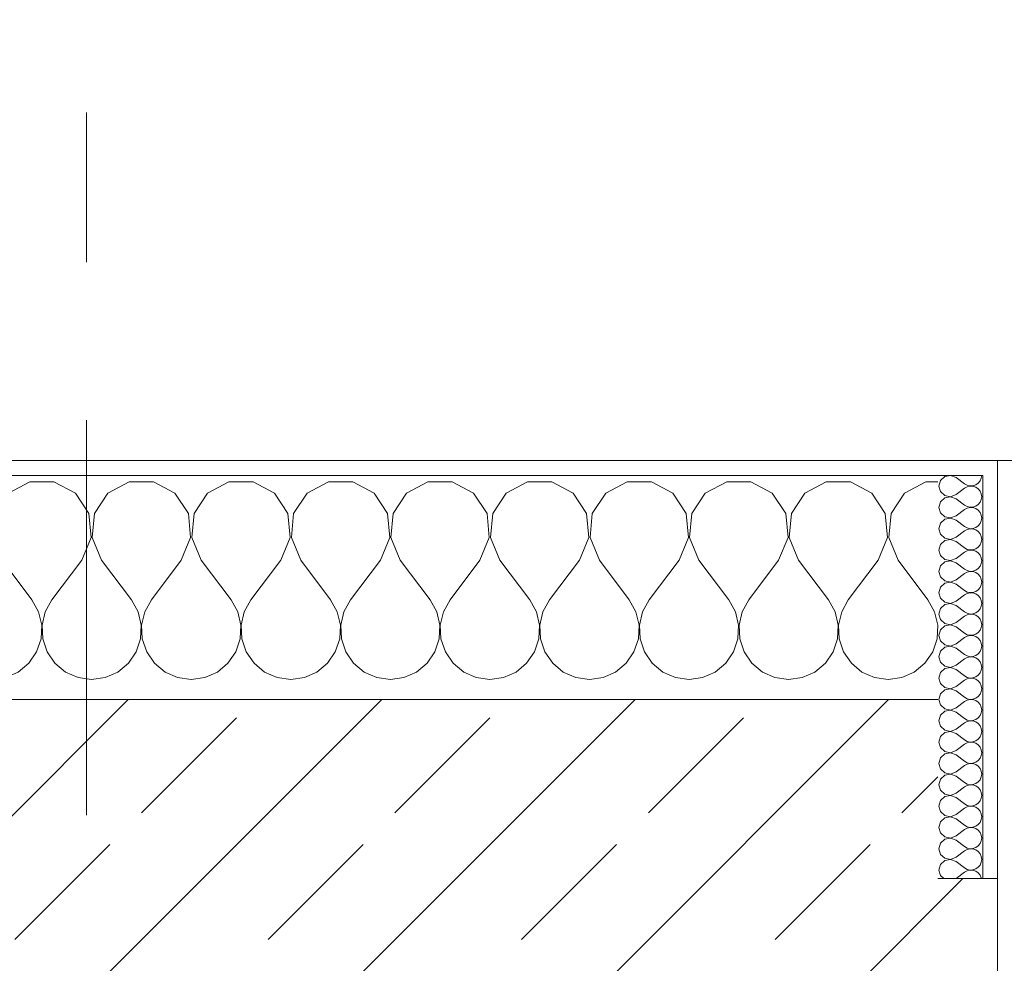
# Model space of a CAD drawing. Header units: metres. Extents: x -3.6 to 84.5, y -11 to 16.8.
# Tile 644 of 656: x 58.085 to 58.744, y 13.518 to 14.15. Entities that reach past the tile are written whole.
import ezdxf

# ---------------------------------------------------------------- set-up
doc = ezdxf.new("R2010")
doc.units = ezdxf.units.M
doc.header["$MEASUREMENT"] = 0
doc.linetypes.add('Strichlinie doppelt', pattern=[0.546806, 0.264583, -0.105833, 0.070556, -0.105833])
doc.layers.add('451 - Universal.Achsen Raster', color=7, linetype='Continuous')
doc.layers.add('604 - Struktur.Wand Aussen', color=7, linetype='Continuous')
pattern_1 = [(0, (0, 0), (0, 0.08660254), [0, -0.05]), (0, (0.025, 0.0433), (0, 0.08660254), [0, -0.05])]

# ---------------------------------------------------------------- blocks, each defined once
blk = doc.blocks.new('*X42')
at = {"layer": '604 - Struktur.Wand Aussen', "color": 7, "linetype": 'Continuous', "lineweight": 5}
for p, q in [((57.62521, 13.84066), (57.6109, 13.83299)), ((57.64145, 13.84066), (57.62521, 13.84066)), ((57.65576, 13.83299), (57.64145, 13.84066)), ((57.69188, 13.84066), (57.67757, 13.83299)), ((57.70812, 13.84066), (57.69188, 13.84066)), ((57.72243, 13.83299), (57.70812, 13.84066)), ((57.75855, 13.84066), (57.74424, 13.83299)), ((57.77479, 13.84066), (57.75855, 13.84066)), ((57.7891, 13.83299), (57.77479, 13.84066)), ((57.82521, 13.84066), (57.8109, 13.83299)), ((57.84145, 13.84066), (57.82521, 13.84066)), ((57.85576, 13.83299), (57.84145, 13.84066)), ((57.89188, 13.84066), (57.87757, 13.83299)), ((57.90812, 13.84066), (57.89188, 13.84066)), ((57.92243, 13.83299), (57.90812, 13.84066)), ((57.95855, 13.84066), (57.94424, 13.83299)), ((57.97479, 13.84066), (57.95855, 13.84066)), ((57.9891, 13.83299), (57.97479, 13.84066)), ((58.02521, 13.84066), (58.0109, 13.83299)), ((58.04145, 13.84066), (58.02521, 13.84066)), ((58.05576, 13.83299), (58.04145, 13.84066)), ((58.09188, 13.84066), (58.07757, 13.83299)), ((58.10812, 13.84066), (58.09188, 13.84066)), ((58.12243, 13.83299), (58.10812, 13.84066)), ((58.15855, 13.84066), (58.14424, 13.83299)), ((58.17479, 13.84066), (58.15855, 13.84066)), ((58.1891, 13.83299), (58.17479, 13.84066)), ((58.22521, 13.84066), (58.2109, 13.83299)), ((58.24145, 13.84066), (58.22521, 13.84066)), ((58.25576, 13.83299), (58.24145, 13.84066)), ((58.29188, 13.84066), (58.27757, 13.83299)), ((58.30812, 13.84066), (58.29188, 13.84066)), ((58.32243, 13.83299), (58.30812, 13.84066)), ((58.35855, 13.84066), (58.34424, 13.83299)), ((58.37479, 13.84066), (58.35855, 13.84066)), ((58.3891, 13.83299), (58.37479, 13.84066)), ((58.42521, 13.84066), (58.4109, 13.83299)), ((58.44145, 13.84066), (58.42521, 13.84066)), ((58.45576, 13.83299), (58.44145, 13.84066)), ((58.49188, 13.84066), (58.47757, 13.83299)), ((58.50812, 13.84066), (58.49188, 13.84066)), ((58.52243, 13.83299), (58.50812, 13.84066)), ((58.55855, 13.84066), (58.54424, 13.83299)), ((58.57479, 13.84066), (58.55855, 13.84066)), ((58.5891, 13.83299), (58.57479, 13.84066)), ((58.62521, 13.84066), (58.6109, 13.83299)), ((58.64145, 13.84066), (58.62521, 13.84066)), ((58.65576, 13.83299), (58.64145, 13.84066)), ((58.69188, 13.84066), (58.67757, 13.83299)), ((58.7, 13.84066), (58.69188, 13.84066)), ((57.6109, 13.83299), (57.60192, 13.81947)), ((57.66475, 13.81947), (57.65576, 13.83299)), ((57.67757, 13.83299), (57.66858, 13.81947)), ((57.73142, 13.81947), (57.72243, 13.83299)), ((57.74424, 13.83299), (57.73525, 13.81947)), ((57.79808, 13.81947), (57.7891, 13.83299)), ((57.8109, 13.83299), (57.80192, 13.81947)), ((57.86475, 13.81947), (57.85576, 13.83299)), ((57.87757, 13.83299), (57.86858, 13.81947)), ((57.93142, 13.81947), (57.92243, 13.83299)), ((57.94424, 13.83299), (57.93525, 13.81947)), ((57.99808, 13.81947), (57.9891, 13.83299)), ((58.0109, 13.83299), (58.00192, 13.81947)), ((58.06475, 13.81947), (58.05576, 13.83299)), ((58.07757, 13.83299), (58.06858, 13.81947)), ((58.13142, 13.81947), (58.12243, 13.83299)), ((58.14424, 13.83299), (58.13525, 13.81947)), ((58.19808, 13.81947), (58.1891, 13.83299)), ((58.2109, 13.83299), (58.20192, 13.81947)), ((58.26475, 13.81947), (58.25576, 13.83299)), ((58.27757, 13.83299), (58.26858, 13.81947)), ((58.33142, 13.81947), (58.32243, 13.83299)), ((58.34424, 13.83299), (58.33525, 13.81947)), ((58.39808, 13.81947), (58.3891, 13.83299)), ((58.4109, 13.83299), (58.40192, 13.81947)), ((58.46475, 13.81947), (58.45576, 13.83299)), ((58.47757, 13.83299), (58.46858, 13.81947)), ((58.53142, 13.81947), (58.52243, 13.83299)), ((58.54424, 13.83299), (58.53525, 13.81947)), ((58.59808, 13.81947), (58.5891, 13.83299)), ((58.6109, 13.83299), (58.60192, 13.81947)), ((58.66475, 13.81947), (58.65576, 13.83299)), ((58.67757, 13.83299), (58.66858, 13.81947)), ((57.59808, 13.81947), (57.59, 13.83163)), ((57.59962, 13.8033), (57.59808, 13.81947)), ((57.60192, 13.81947), (57.60038, 13.8033)), ((57.66629, 13.8033), (57.66475, 13.81947)), ((57.66858, 13.81947), (57.66705, 13.8033)), ((57.73295, 13.8033), (57.73142, 13.81947)), ((57.73525, 13.81947), (57.73371, 13.8033)), ((57.79962, 13.8033), (57.79808, 13.81947)), ((57.80192, 13.81947), (57.80038, 13.8033)), ((57.86629, 13.8033), (57.86475, 13.81947)), ((57.86858, 13.81947), (57.86705, 13.8033)), ((57.93295, 13.8033), (57.93142, 13.81947)), ((57.93525, 13.81947), (57.93371, 13.8033)), ((57.99962, 13.8033), (57.99808, 13.81947)), ((58.00192, 13.81947), (58.00038, 13.8033)), ((58.06629, 13.8033), (58.06475, 13.81947)), ((58.06858, 13.81947), (58.06705, 13.8033)), ((58.13295, 13.8033), (58.13142, 13.81947)), ((58.13525, 13.81947), (58.13371, 13.8033)), ((58.19962, 13.8033), (58.19808, 13.81947)), ((58.20192, 13.81947), (58.20038, 13.8033)), ((58.26629, 13.8033), (58.26475, 13.81947)), ((58.26858, 13.81947), (58.26705, 13.8033)), ((58.33295, 13.8033), (58.33142, 13.81947)), ((58.33525, 13.81947), (58.33371, 13.8033)), ((58.39962, 13.8033), (58.39808, 13.81947)), ((58.40192, 13.81947), (58.40038, 13.8033)), ((58.46629, 13.8033), (58.46475, 13.81947)), ((58.46858, 13.81947), (58.46705, 13.8033)), ((58.53295, 13.8033), (58.53142, 13.81947)), ((58.53525, 13.81947), (58.53371, 13.8033)), ((58.59962, 13.8033), (58.59808, 13.81947)), ((58.60192, 13.81947), (58.60038, 13.8033)), ((58.66629, 13.8033), (58.66475, 13.81947)), ((58.66858, 13.81947), (58.66705, 13.8033)), ((57.59333, 13.78833), (57.59962, 13.8033)), ((57.60038, 13.8033), (57.60667, 13.78833)), ((57.66, 13.78833), (57.66629, 13.8033)), ((57.66705, 13.8033), (57.67333, 13.78833)), ((57.72667, 13.78833), (57.73295, 13.8033)), ((57.73371, 13.8033), (57.74, 13.78833)), ((57.79333, 13.78833), (57.79962, 13.8033)), ((57.80038, 13.8033), (57.80667, 13.78833)), ((57.86, 13.78833), (57.86629, 13.8033)), ((57.86705, 13.8033), (57.87333, 13.78833)), ((57.92667, 13.78833), (57.93295, 13.8033)), ((57.93371, 13.8033), (57.94, 13.78833)), ((57.99333, 13.78833), (57.99962, 13.8033)), ((58.00038, 13.8033), (58.00667, 13.78833)), ((58.06, 13.78833), (58.06629, 13.8033)), ((58.06705, 13.8033), (58.07333, 13.78833)), ((58.12667, 13.78833), (58.13295, 13.8033)), ((58.13371, 13.8033), (58.14, 13.78833)), ((58.19333, 13.78833), (58.19962, 13.8033)), ((58.20038, 13.8033), (58.20667, 13.78833)), ((58.26, 13.78833), (58.26629, 13.8033)), ((58.26705, 13.8033), (58.27333, 13.78833)), ((58.32667, 13.78833), (58.33295, 13.8033)), ((58.33371, 13.8033), (58.34, 13.78833)), ((58.39333, 13.78833), (58.39962, 13.8033)), ((58.40038, 13.8033), (58.40667, 13.78833)), ((58.46, 13.78833), (58.46629, 13.8033)), ((58.46705, 13.8033), (58.47333, 13.78833)), ((58.52667, 13.78833), (58.53295, 13.8033)), ((58.53371, 13.8033), (58.54, 13.78833)), ((58.59333, 13.78833), (58.59962, 13.8033)), ((58.60038, 13.8033), (58.60667, 13.78833)), ((58.66, 13.78833), (58.66629, 13.8033)), ((58.66705, 13.8033), (58.67333, 13.78833)), ((57.59333, 13.78833), (57.59, 13.78389)), ((57.60667, 13.78833), (57.62667, 13.76167)), ((57.66, 13.78833), (57.64, 13.76167)), ((57.67333, 13.78833), (57.69333, 13.76167)), ((57.72667, 13.78833), (57.70667, 13.76167)), ((57.74, 13.78833), (57.76, 13.76167)), ((57.79333, 13.78833), (57.77333, 13.76167)), ((57.80667, 13.78833), (57.82667, 13.76167)), ((57.86, 13.78833), (57.84, 13.76167)), ((57.87333, 13.78833), (57.89333, 13.76167)), ((57.92667, 13.78833), (57.90667, 13.76167)), ((57.94, 13.78833), (57.96, 13.76167)), ((57.99333, 13.78833), (57.97333, 13.76167)), ((58.00667, 13.78833), (58.02667, 13.76167)), ((58.06, 13.78833), (58.04, 13.76167)), ((58.07333, 13.78833), (58.09333, 13.76167)), ((58.12667, 13.78833), (58.10667, 13.76167)), ((58.14, 13.78833), (58.16, 13.76167)), ((58.19333, 13.78833), (58.17333, 13.76167)), ((58.20667, 13.78833), (58.22667, 13.76167)), ((58.26, 13.78833), (58.24, 13.76167)), ((58.27333, 13.78833), (58.29333, 13.76167)), ((58.32667, 13.78833), (58.30667, 13.76167)), ((58.34, 13.78833), (58.36, 13.76167)), ((58.39333, 13.78833), (58.37333, 13.76167)), ((58.40667, 13.78833), (58.42667, 13.76167)), ((58.46, 13.78833), (58.44, 13.76167)), ((58.47333, 13.78833), (58.49333, 13.76167)), ((58.52667, 13.78833), (58.50667, 13.76167)), ((58.54, 13.78833), (58.56, 13.76167)), ((58.59333, 13.78833), (58.57333, 13.76167)), ((58.60667, 13.78833), (58.62667, 13.76167)), ((58.66, 13.78833), (58.64, 13.76167)), ((58.67333, 13.78833), (58.69333, 13.76167)), ((57.63112, 13.75362), (57.62667, 13.76167)), ((57.64, 13.76167), (57.63555, 13.75362)), ((57.69778, 13.75362), (57.69333, 13.76167)), ((57.70667, 13.76167), (57.70222, 13.75362)), ((57.76445, 13.75362), (57.76, 13.76167)), ((57.77333, 13.76167), (57.76888, 13.75362)), ((57.83112, 13.75362), (57.82667, 13.76167)), ((57.84, 13.76167), (57.83555, 13.75362)), ((57.89778, 13.75362), (57.89333, 13.76167)), ((57.90667, 13.76167), (57.90222, 13.75362)), ((57.96445, 13.75362), (57.96, 13.76167)), ((57.97333, 13.76167), (57.96888, 13.75362)), ((58.03112, 13.75362), (58.02667, 13.76167)), ((58.04, 13.76167), (58.03555, 13.75362)), ((58.09778, 13.75362), (58.09333, 13.76167)), ((58.10667, 13.76167), (58.10222, 13.75362)), ((58.16445, 13.75362), (58.16, 13.76167)), ((58.17333, 13.76167), (58.16888, 13.75362)), ((58.23112, 13.75362), (58.22667, 13.76167)), ((58.24, 13.76167), (58.23555, 13.75362)), ((58.29778, 13.75362), (58.29333, 13.76167)), ((58.30667, 13.76167), (58.30222, 13.75362)), ((58.36445, 13.75362), (58.36, 13.76167)), ((58.37333, 13.76167), (58.36888, 13.75362)), ((58.43112, 13.75362), (58.42667, 13.76167)), ((58.44, 13.76167), (58.43555, 13.75362)), ((58.49778, 13.75362), (58.49333, 13.76167)), ((58.50667, 13.76167), (58.50222, 13.75362)), ((58.56445, 13.75362), (58.56, 13.76167)), ((58.57333, 13.76167), (58.56888, 13.75362)), ((58.63112, 13.75362), (58.62667, 13.76167)), ((58.64, 13.76167), (58.63555, 13.75362)), ((58.69778, 13.75362), (58.69333, 13.76167)), ((57.6332, 13.74466), (57.63112, 13.75362)), ((57.63555, 13.75362), (57.63347, 13.74466)), ((57.69987, 13.74466), (57.69778, 13.75362)), ((57.70222, 13.75362), (57.70013, 13.74466)), ((57.76653, 13.74466), (57.76445, 13.75362)), ((57.76888, 13.75362), (57.7668, 13.74466)), ((57.8332, 13.74466), (57.83112, 13.75362)), ((57.83555, 13.75362), (57.83347, 13.74466)), ((57.89987, 13.74466), (57.89778, 13.75362)), ((57.90222, 13.75362), (57.90013, 13.74466)), ((57.96653, 13.74466), (57.96445, 13.75362)), ((57.96888, 13.75362), (57.9668, 13.74466)), ((58.0332, 13.74466), (58.03112, 13.75362)), ((58.03555, 13.75362), (58.03347, 13.74466)), ((58.09987, 13.74466), (58.09778, 13.75362)), ((58.10222, 13.75362), (58.10013, 13.74466)), ((58.16653, 13.74466), (58.16445, 13.75362)), ((58.16888, 13.75362), (58.1668, 13.74466)), ((58.2332, 13.74466), (58.23112, 13.75362)), ((58.23555, 13.75362), (58.23347, 13.74466)), ((58.29987, 13.74466), (58.29778, 13.75362)), ((58.30222, 13.75362), (58.30013, 13.74466)), ((58.36653, 13.74466), (58.36445, 13.75362)), ((58.36888, 13.75362), (58.3668, 13.74466)), ((58.4332, 13.74466), (58.43112, 13.75362)), ((58.43555, 13.75362), (58.43347, 13.74466)), ((58.49987, 13.74466), (58.49778, 13.75362)), ((58.50222, 13.75362), (58.50013, 13.74466)), ((58.56653, 13.74466), (58.56445, 13.75362)), ((58.56888, 13.75362), (58.5668, 13.74466)), ((58.6332, 13.74466), (58.63112, 13.75362)), ((58.63555, 13.75362), (58.63347, 13.74466)), ((58.69987, 13.74466), (58.69778, 13.75362)), ((57.63275, 13.73547), (57.6332, 13.74466)), ((57.63347, 13.74466), (57.63391, 13.73547)), ((57.69942, 13.73547), (57.69987, 13.74466)), ((57.70013, 13.74466), (57.70058, 13.73547)), ((57.76609, 13.73547), (57.76653, 13.74466)), ((57.7668, 13.74466), (57.76725, 13.73547)), ((57.83275, 13.73547), (57.8332, 13.74466)), ((57.83347, 13.74466), (57.83391, 13.73547)), ((57.89942, 13.73547), (57.89987, 13.74466)), ((57.90013, 13.74466), (57.90058, 13.73547)), ((57.96609, 13.73547), (57.96653, 13.74466)), ((57.9668, 13.74466), (57.96725, 13.73547)), ((58.03275, 13.73547), (58.0332, 13.74466)), ((58.03347, 13.74466), (58.03391, 13.73547)), ((58.09942, 13.73547), (58.09987, 13.74466)), ((58.10013, 13.74466), (58.10058, 13.73547)), ((58.16609, 13.73547), (58.16653, 13.74466)), ((58.1668, 13.74466), (58.16725, 13.73547)), ((58.23275, 13.73547), (58.2332, 13.74466)), ((58.23347, 13.74466), (58.23391, 13.73547)), ((58.29942, 13.73547), (58.29987, 13.74466)), ((58.30013, 13.74466), (58.30058, 13.73547)), ((58.36609, 13.73547), (58.36653, 13.74466)), ((58.3668, 13.74466), (58.36725, 13.73547)), ((58.43275, 13.73547), (58.4332, 13.74466)), ((58.43347, 13.74466), (58.43391, 13.73547)), ((58.49942, 13.73547), (58.49987, 13.74466)), ((58.50013, 13.74466), (58.50058, 13.73547)), ((58.56609, 13.73547), (58.56653, 13.74466)), ((58.5668, 13.74466), (58.56725, 13.73547)), ((58.63275, 13.73547), (58.6332, 13.74466)), ((58.63347, 13.74466), (58.63391, 13.73547)), ((58.69942, 13.73547), (58.69987, 13.74466)), ((57.62981, 13.72676), (57.63275, 13.73547)), ((57.63391, 13.73547), (57.63685, 13.72676)), ((57.69648, 13.72676), (57.69942, 13.73547)), ((57.70058, 13.73547), (57.70352, 13.72676)), ((57.76315, 13.72676), (57.76609, 13.73547)), ((57.76725, 13.73547), (57.77019, 13.72676)), ((57.82981, 13.72676), (57.83275, 13.73547)), ((57.83391, 13.73547), (57.83685, 13.72676)), ((57.89648, 13.72676), (57.89942, 13.73547)), ((57.90058, 13.73547), (57.90352, 13.72676)), ((57.96315, 13.72676), (57.96609, 13.73547)), ((57.96725, 13.73547), (57.97019, 13.72676)), ((58.02981, 13.72676), (58.03275, 13.73547)), ((58.03391, 13.73547), (58.03685, 13.72676)), ((58.09648, 13.72676), (58.09942, 13.73547)), ((58.10058, 13.73547), (58.10352, 13.72676)), ((58.16315, 13.72676), (58.16609, 13.73547)), ((58.16725, 13.73547), (58.17019, 13.72676)), ((58.22981, 13.72676), (58.23275, 13.73547)), ((58.23391, 13.73547), (58.23685, 13.72676)), ((58.29648, 13.72676), (58.29942, 13.73547)), ((58.30058, 13.73547), (58.30352, 13.72676)), ((58.36315, 13.72676), (58.36609, 13.73547)), ((58.36725, 13.73547), (58.37019, 13.72676)), ((58.42981, 13.72676), (58.43275, 13.73547)), ((58.43391, 13.73547), (58.43685, 13.72676)), ((58.49648, 13.72676), (58.49942, 13.73547)), ((58.50058, 13.73547), (58.50352, 13.72676)), ((58.56315, 13.72676), (58.56609, 13.73547)), ((58.56725, 13.73547), (58.57019, 13.72676)), ((58.62981, 13.72676), (58.63275, 13.73547)), ((58.63391, 13.73547), (58.63685, 13.72676)), ((58.69648, 13.72676), (58.69942, 13.73547)), ((57.62461, 13.71918), (57.62981, 13.72676)), ((57.63685, 13.72676), (57.64206, 13.71918)), ((57.69127, 13.71918), (57.69648, 13.72676)), ((57.70352, 13.72676), (57.70873, 13.71918)), ((57.75794, 13.71918), (57.76315, 13.72676)), ((57.77019, 13.72676), (57.77539, 13.71918)), ((57.82461, 13.71918), (57.82981, 13.72676)), ((57.83685, 13.72676), (57.84206, 13.71918)), ((57.89127, 13.71918), (57.89648, 13.72676)), ((57.90352, 13.72676), (57.90873, 13.71918)), ((57.95794, 13.71918), (57.96315, 13.72676)), ((57.97019, 13.72676), (57.97539, 13.71918)), ((58.02461, 13.71918), (58.02981, 13.72676)), ((58.03685, 13.72676), (58.04206, 13.71918)), ((58.09127, 13.71918), (58.09648, 13.72676)), ((58.10352, 13.72676), (58.10873, 13.71918)), ((58.15794, 13.71918), (58.16315, 13.72676)), ((58.17019, 13.72676), (58.17539, 13.71918)), ((58.22461, 13.71918), (58.22981, 13.72676)), ((58.23685, 13.72676), (58.24206, 13.71918)), ((58.29127, 13.71918), (58.29648, 13.72676)), ((58.30352, 13.72676), (58.30873, 13.71918)), ((58.35794, 13.71918), (58.36315, 13.72676)), ((58.37019, 13.72676), (58.37539, 13.71918)), ((58.42461, 13.71918), (58.42981, 13.72676)), ((58.43685, 13.72676), (58.44206, 13.71918)), ((58.49127, 13.71918), (58.49648, 13.72676)), ((58.50352, 13.72676), (58.50873, 13.71918)), ((58.55794, 13.71918), (58.56315, 13.72676)), ((58.57019, 13.72676), (58.57539, 13.71918)), ((58.62461, 13.71918), (58.62981, 13.72676)), ((58.63685, 13.72676), (58.64206, 13.71918)), ((58.69127, 13.71918), (58.69648, 13.72676)), ((57.61752, 13.71331), (57.62461, 13.71918)), ((57.64206, 13.71918), (57.64914, 13.71331)), ((57.68419, 13.71331), (57.69127, 13.71918)), ((57.70873, 13.71918), (57.71581, 13.71331)), ((57.75086, 13.71331), (57.75794, 13.71918)), ((57.77539, 13.71918), (57.78248, 13.71331)), ((57.81752, 13.71331), (57.82461, 13.71918)), ((57.84206, 13.71918), (57.84914, 13.71331)), ((57.88419, 13.71331), (57.89127, 13.71918)), ((57.90873, 13.71918), (57.91581, 13.71331)), ((57.95086, 13.71331), (57.95794, 13.71918)), ((57.97539, 13.71918), (57.98248, 13.71331)), ((58.01752, 13.71331), (58.02461, 13.71918)), ((58.04206, 13.71918), (58.04914, 13.71331)), ((58.08419, 13.71331), (58.09127, 13.71918)), ((58.10873, 13.71918), (58.11581, 13.71331)), ((58.15086, 13.71331), (58.15794, 13.71918)), ((58.17539, 13.71918), (58.18248, 13.71331)), ((58.21752, 13.71331), (58.22461, 13.71918)), ((58.24206, 13.71918), (58.24914, 13.71331)), ((58.28419, 13.71331), (58.29127, 13.71918)), ((58.30873, 13.71918), (58.31581, 13.71331)), ((58.35086, 13.71331), (58.35794, 13.71918)), ((58.37539, 13.71918), (58.38248, 13.71331)), ((58.41752, 13.71331), (58.42461, 13.71918)), ((58.44206, 13.71918), (58.44914, 13.71331)), ((58.48419, 13.71331), (58.49127, 13.71918)), ((58.50873, 13.71918), (58.51581, 13.71331)), ((58.55086, 13.71331), (58.55794, 13.71918)), ((58.57539, 13.71918), (58.58248, 13.71331)), ((58.61752, 13.71331), (58.62461, 13.71918)), ((58.64206, 13.71918), (58.64914, 13.71331)), ((58.68419, 13.71331), (58.69127, 13.71918)), ((57.59, 13.70999), (57.59089, 13.7096)), ((57.59089, 13.7096), (57.6, 13.70833)), ((57.6, 13.70833), (57.60911, 13.7096)), ((57.60911, 13.7096), (57.61752, 13.71331)), ((57.64914, 13.71331), (57.65756, 13.7096)), ((57.65756, 13.7096), (57.66667, 13.70833)), ((57.66667, 13.70833), (57.67578, 13.7096)), ((57.67578, 13.7096), (57.68419, 13.71331)), ((57.71581, 13.71331), (57.72422, 13.7096)), ((57.72422, 13.7096), (57.73333, 13.70833)), ((57.73333, 13.70833), (57.74244, 13.7096)), ((57.74244, 13.7096), (57.75086, 13.71331)), ((57.78248, 13.71331), (57.79089, 13.7096)), ((57.79089, 13.7096), (57.8, 13.70833)), ((57.8, 13.70833), (57.80911, 13.7096)), ((57.80911, 13.7096), (57.81752, 13.71331)), ((57.84914, 13.71331), (57.85756, 13.7096)), ((57.85756, 13.7096), (57.86667, 13.70833)), ((57.86667, 13.70833), (57.87578, 13.7096)), ((57.87578, 13.7096), (57.88419, 13.71331)), ((57.91581, 13.71331), (57.92422, 13.7096)), ((57.92422, 13.7096), (57.93333, 13.70833)), ((57.93333, 13.70833), (57.94244, 13.7096)), ((57.94244, 13.7096), (57.95086, 13.71331)), ((57.98248, 13.71331), (57.99089, 13.7096)), ((57.99089, 13.7096), (58, 13.70833)), ((58, 13.70833), (58.00911, 13.7096)), ((58.00911, 13.7096), (58.01752, 13.71331)), ((58.04914, 13.71331), (58.05756, 13.7096)), ((58.05756, 13.7096), (58.06667, 13.70833)), ((58.06667, 13.70833), (58.07578, 13.7096)), ((58.07578, 13.7096), (58.08419, 13.71331)), ((58.11581, 13.71331), (58.12422, 13.7096)), ((58.12422, 13.7096), (58.13333, 13.70833)), ((58.13333, 13.70833), (58.14244, 13.7096)), ((58.14244, 13.7096), (58.15086, 13.71331)), ((58.18248, 13.71331), (58.19089, 13.7096)), ((58.19089, 13.7096), (58.2, 13.70833)), ((58.2, 13.70833), (58.20911, 13.7096)), ((58.20911, 13.7096), (58.21752, 13.71331)), ((58.24914, 13.71331), (58.25756, 13.7096)), ((58.25756, 13.7096), (58.26667, 13.70833)), ((58.26667, 13.70833), (58.27578, 13.7096)), ((58.27578, 13.7096), (58.28419, 13.71331)), ((58.31581, 13.71331), (58.32422, 13.7096)), ((58.32422, 13.7096), (58.33333, 13.70833)), ((58.33333, 13.70833), (58.34244, 13.7096)), ((58.34244, 13.7096), (58.35086, 13.71331)), ((58.38248, 13.71331), (58.39089, 13.7096)), ((58.39089, 13.7096), (58.4, 13.70833)), ((58.4, 13.70833), (58.40911, 13.7096)), ((58.40911, 13.7096), (58.41752, 13.71331)), ((58.44914, 13.71331), (58.45756, 13.7096)), ((58.45756, 13.7096), (58.46667, 13.70833)), ((58.46667, 13.70833), (58.47578, 13.7096)), ((58.47578, 13.7096), (58.48419, 13.71331)), ((58.51581, 13.71331), (58.52422, 13.7096)), ((58.52422, 13.7096), (58.53333, 13.70833)), ((58.53333, 13.70833), (58.54244, 13.7096)), ((58.54244, 13.7096), (58.55086, 13.71331)), ((58.58248, 13.71331), (58.59089, 13.7096)), ((58.59089, 13.7096), (58.6, 13.70833)), ((58.6, 13.70833), (58.60911, 13.7096)), ((58.60911, 13.7096), (58.61752, 13.71331)), ((58.64914, 13.71331), (58.65756, 13.7096)), ((58.65756, 13.7096), (58.66667, 13.70833)), ((58.66667, 13.70833), (58.67578, 13.7096)), ((58.67578, 13.7096), (58.68419, 13.71331))]:
    blk.add_line(p, q, dxfattribs=at)
blk = doc.blocks.new('*X73')
at = {"layer": '604 - Struktur.Wand Aussen', "color": 7, "linetype": 'Continuous', "lineweight": 5}
for p, q in [((58.70178, 13.84161), (58.70071, 13.83786)), ((58.70466, 13.84425), (58.70178, 13.84161)), ((58.7085, 13.84497), (58.70466, 13.84425)), ((58.71214, 13.84357), (58.7085, 13.84497)), ((58.71214, 13.84357), (58.71786, 13.83929)), ((58.71786, 13.83929), (58.71958, 13.83833)), ((58.72534, 13.83861), (58.72696, 13.83973)), ((58.72696, 13.83973), (58.72822, 13.84124)), ((58.72822, 13.84124), (58.72901, 13.84305)), ((58.72901, 13.84305), (58.72929, 13.845)), ((58.70071, 13.83786), (58.70178, 13.8341)), ((58.70178, 13.8341), (58.70466, 13.83147)), ((58.7085, 13.83074), (58.71214, 13.83214)), ((58.71214, 13.83214), (58.71786, 13.83643)), ((58.71958, 13.83738), (58.71786, 13.83643)), ((58.71958, 13.83833), (58.7215, 13.83789)), ((58.7215, 13.83783), (58.71958, 13.83738)), ((58.7215, 13.83789), (58.72347, 13.83798)), ((58.72347, 13.83773), (58.7215, 13.83783)), ((58.72347, 13.83798), (58.72534, 13.83861)), ((58.72534, 13.8371), (58.72347, 13.83773)), ((58.72696, 13.83599), (58.72534, 13.8371)), ((58.72822, 13.83447), (58.72696, 13.83599)), ((58.72901, 13.83267), (58.72822, 13.83447)), ((58.72929, 13.83071), (58.72901, 13.83267)), ((58.70178, 13.82733), (58.70071, 13.82357)), ((58.70466, 13.82996), (58.70178, 13.82733)), ((58.70466, 13.83147), (58.7085, 13.83074)), ((58.7085, 13.83069), (58.70466, 13.82996)), ((58.71214, 13.82929), (58.7085, 13.83069)), ((58.71214, 13.82929), (58.71786, 13.825)), ((58.72696, 13.82544), (58.72822, 13.82696)), ((58.72822, 13.82696), (58.72901, 13.82876)), ((58.72901, 13.82876), (58.72929, 13.83071)), ((58.70071, 13.82357), (58.70178, 13.81982)), ((58.70178, 13.81982), (58.70466, 13.81718)), ((58.71214, 13.81786), (58.71786, 13.82214)), ((58.71786, 13.825), (58.71958, 13.82405)), ((58.71958, 13.8231), (58.71786, 13.82214)), ((58.71958, 13.82405), (58.7215, 13.8236)), ((58.7215, 13.82354), (58.71958, 13.8231)), ((58.7215, 13.8236), (58.72347, 13.8237)), ((58.72347, 13.82345), (58.7215, 13.82354)), ((58.72347, 13.8237), (58.72534, 13.82433)), ((58.72534, 13.82282), (58.72347, 13.82345)), ((58.72534, 13.82433), (58.72696, 13.82544)), ((58.72696, 13.8217), (58.72534, 13.82282)), ((58.72822, 13.82018), (58.72696, 13.8217)), ((58.72901, 13.81838), (58.72822, 13.82018)), ((58.70178, 13.81304), (58.70071, 13.80929)), ((58.70466, 13.81567), (58.70178, 13.81304)), ((58.70466, 13.81718), (58.7085, 13.81646)), ((58.7085, 13.8164), (58.70466, 13.81567)), ((58.7085, 13.81646), (58.71214, 13.81786)), ((58.71214, 13.815), (58.7085, 13.8164)), ((58.71214, 13.815), (58.71786, 13.81071)), ((58.72696, 13.81116), (58.72822, 13.81267)), ((58.72822, 13.81267), (58.72901, 13.81448)), ((58.72929, 13.81643), (58.72901, 13.81838)), ((58.72901, 13.81448), (58.72929, 13.81643)), ((58.70071, 13.80929), (58.70178, 13.80553)), ((58.71214, 13.80357), (58.71786, 13.80786)), ((58.71786, 13.81071), (58.71958, 13.80976)), ((58.71958, 13.80881), (58.71786, 13.80786)), ((58.71958, 13.80976), (58.7215, 13.80931)), ((58.7215, 13.80926), (58.71958, 13.80881)), ((58.7215, 13.80931), (58.72347, 13.80941)), ((58.72347, 13.80916), (58.7215, 13.80926)), ((58.72347, 13.80941), (58.72534, 13.81004)), ((58.72534, 13.80853), (58.72347, 13.80916)), ((58.72534, 13.81004), (58.72696, 13.81116)), ((58.72696, 13.80742), (58.72534, 13.80853)), ((58.72822, 13.8059), (58.72696, 13.80742)), ((58.72901, 13.80409), (58.72822, 13.8059)), ((58.70178, 13.80553), (58.70466, 13.8029)), ((58.70466, 13.80139), (58.70178, 13.79876)), ((58.70466, 13.8029), (58.7085, 13.80217)), ((58.7085, 13.80211), (58.70466, 13.80139)), ((58.7085, 13.80217), (58.71214, 13.80357)), ((58.71214, 13.80071), (58.7085, 13.80211)), ((58.71214, 13.80071), (58.71786, 13.79643)), ((58.72822, 13.79839), (58.72901, 13.80019)), ((58.72929, 13.80214), (58.72901, 13.80409)), ((58.72901, 13.80019), (58.72929, 13.80214)), ((58.70178, 13.79876), (58.70071, 13.795)), ((58.70071, 13.795), (58.70178, 13.79124)), ((58.71214, 13.78929), (58.71786, 13.79357)), ((58.71786, 13.79643), (58.71958, 13.79547)), ((58.71958, 13.79453), (58.71786, 13.79357)), ((58.71958, 13.79547), (58.7215, 13.79503)), ((58.7215, 13.79497), (58.71958, 13.79453)), ((58.7215, 13.79503), (58.72347, 13.79512)), ((58.72347, 13.79488), (58.7215, 13.79497)), ((58.72347, 13.79512), (58.72534, 13.79575)), ((58.72534, 13.79425), (58.72347, 13.79488)), ((58.72534, 13.79575), (58.72696, 13.79687)), ((58.72696, 13.79313), (58.72534, 13.79425)), ((58.72696, 13.79687), (58.72822, 13.79839)), ((58.72822, 13.79161), (58.72696, 13.79313)), ((58.70178, 13.79124), (58.70466, 13.78861)), ((58.70466, 13.7871), (58.70178, 13.78447)), ((58.70466, 13.78861), (58.7085, 13.78789)), ((58.7085, 13.78783), (58.70466, 13.7871)), ((58.7085, 13.78789), (58.71214, 13.78929)), ((58.71214, 13.78643), (58.7085, 13.78783)), ((58.71214, 13.78643), (58.71786, 13.78214)), ((58.72901, 13.78981), (58.72822, 13.79161)), ((58.72929, 13.78786), (58.72901, 13.78981)), ((58.72901, 13.78591), (58.72929, 13.78786)), ((58.70178, 13.78447), (58.70071, 13.78071)), ((58.70071, 13.78071), (58.70178, 13.77696)), ((58.71786, 13.78214), (58.71958, 13.78119)), ((58.71958, 13.78024), (58.71786, 13.77929)), ((58.71958, 13.78119), (58.7215, 13.78074)), ((58.7215, 13.78069), (58.71958, 13.78024)), ((58.7215, 13.78074), (58.72347, 13.78084)), ((58.72347, 13.78059), (58.7215, 13.78069)), ((58.72347, 13.78084), (58.72534, 13.78147)), ((58.72534, 13.77996), (58.72347, 13.78059)), ((58.72534, 13.78147), (58.72696, 13.78258)), ((58.72696, 13.77884), (58.72534, 13.77996)), ((58.72696, 13.78258), (58.72822, 13.7841)), ((58.72822, 13.7841), (58.72901, 13.78591)), ((58.70178, 13.77696), (58.70466, 13.77433)), ((58.70466, 13.77282), (58.70178, 13.77018)), ((58.70466, 13.77433), (58.7085, 13.7736)), ((58.7085, 13.77354), (58.70466, 13.77282)), ((58.7085, 13.7736), (58.71214, 13.775)), ((58.71214, 13.77214), (58.7085, 13.77354)), ((58.71214, 13.775), (58.71786, 13.77929)), ((58.72822, 13.77733), (58.72696, 13.77884)), ((58.72901, 13.77552), (58.72822, 13.77733)), ((58.72929, 13.77357), (58.72901, 13.77552)), ((58.72901, 13.77162), (58.72929, 13.77357)), ((58.70178, 13.77018), (58.70071, 13.76643)), ((58.70071, 13.76643), (58.70178, 13.76267)), ((58.71214, 13.77214), (58.71786, 13.76786)), ((58.71786, 13.76786), (58.71958, 13.7669)), ((58.71958, 13.7669), (58.7215, 13.76646)), ((58.7215, 13.7664), (58.71958, 13.76595)), ((58.7215, 13.76646), (58.72347, 13.76655)), ((58.72347, 13.7663), (58.7215, 13.7664)), ((58.72347, 13.76655), (58.72534, 13.76718)), ((58.72534, 13.76567), (58.72347, 13.7663)), ((58.72534, 13.76718), (58.72696, 13.7683)), ((58.72696, 13.7683), (58.72822, 13.76982)), ((58.72822, 13.76982), (58.72901, 13.77162)), ((58.70178, 13.76267), (58.70466, 13.76004)), ((58.70466, 13.76004), (58.7085, 13.75931)), ((58.7085, 13.75931), (58.71214, 13.76071)), ((58.71214, 13.76071), (58.71786, 13.765)), ((58.71958, 13.76595), (58.71786, 13.765)), ((58.72696, 13.76456), (58.72534, 13.76567)), ((58.72822, 13.76304), (58.72696, 13.76456)), ((58.72901, 13.76124), (58.72822, 13.76304)), ((58.72929, 13.75929), (58.72901, 13.76124)), ((58.70178, 13.7559), (58.70071, 13.75214)), ((58.70466, 13.75853), (58.70178, 13.7559)), ((58.7085, 13.75926), (58.70466, 13.75853)), ((58.71214, 13.75786), (58.7085, 13.75926)), ((58.71214, 13.75786), (58.71786, 13.75357)), ((58.71786, 13.75357), (58.71958, 13.75262)), ((58.72534, 13.7529), (58.72696, 13.75401)), ((58.72696, 13.75401), (58.72822, 13.75553)), ((58.72822, 13.75553), (58.72901, 13.75733)), ((58.72901, 13.75733), (58.72929, 13.75929)), ((58.70071, 13.75214), (58.70178, 13.74839)), ((58.70178, 13.74839), (58.70466, 13.74575)), ((58.7085, 13.74503), (58.71214, 13.74643)), ((58.71214, 13.74643), (58.71786, 13.75071)), ((58.71958, 13.75167), (58.71786, 13.75071)), ((58.71958, 13.75262), (58.7215, 13.75217)), ((58.7215, 13.75211), (58.71958, 13.75167)), ((58.7215, 13.75217), (58.72347, 13.75227)), ((58.72347, 13.75202), (58.7215, 13.75211)), ((58.72347, 13.75227), (58.72534, 13.7529)), ((58.72534, 13.75139), (58.72347, 13.75202)), ((58.72696, 13.75027), (58.72534, 13.75139)), ((58.72822, 13.74876), (58.72696, 13.75027)), ((58.72901, 13.74695), (58.72822, 13.74876)), ((58.72929, 13.745), (58.72901, 13.74695)), ((58.70178, 13.74161), (58.70071, 13.73786)), ((58.70466, 13.74425), (58.70178, 13.74161)), ((58.70466, 13.74575), (58.7085, 13.74503)), ((58.7085, 13.74497), (58.70466, 13.74425)), ((58.71214, 13.74357), (58.7085, 13.74497)), ((58.71214, 13.74357), (58.71786, 13.73929)), ((58.72696, 13.73973), (58.72822, 13.74124)), ((58.72822, 13.74124), (58.72901, 13.74305)), ((58.72901, 13.74305), (58.72929, 13.745)), ((58.70071, 13.73786), (58.70178, 13.7341)), ((58.70178, 13.7341), (58.70466, 13.73147)), ((58.71214, 13.73214), (58.71786, 13.73643)), ((58.71786, 13.73929), (58.71958, 13.73833)), ((58.71958, 13.73738), (58.71786, 13.73643)), ((58.71958, 13.73833), (58.7215, 13.73789)), ((58.7215, 13.73783), (58.71958, 13.73738)), ((58.7215, 13.73789), (58.72347, 13.73798)), ((58.72347, 13.73773), (58.7215, 13.73783)), ((58.72347, 13.73798), (58.72534, 13.73861)), ((58.72534, 13.7371), (58.72347, 13.73773)), ((58.72534, 13.73861), (58.72696, 13.73973)), ((58.72696, 13.73599), (58.72534, 13.7371)), ((58.72822, 13.73447), (58.72696, 13.73599)), ((58.72901, 13.73267), (58.72822, 13.73447)), ((58.70178, 13.72733), (58.70071, 13.72357)), ((58.70466, 13.72996), (58.70178, 13.72733)), ((58.70466, 13.73147), (58.7085, 13.73074)), ((58.7085, 13.73069), (58.70466, 13.72996)), ((58.7085, 13.73074), (58.71214, 13.73214)), ((58.71214, 13.72929), (58.7085, 13.73069)), ((58.71214, 13.72929), (58.71786, 13.725)), ((58.72696, 13.72544), (58.72822, 13.72696)), ((58.72822, 13.72696), (58.72901, 13.72876)), ((58.72929, 13.73071), (58.72901, 13.73267)), ((58.72901, 13.72876), (58.72929, 13.73071)), ((58.70071, 13.72357), (58.70178, 13.71982)), ((58.71214, 13.71786), (58.71786, 13.72214)), ((58.71786, 13.725), (58.71958, 13.72405)), ((58.71958, 13.7231), (58.71786, 13.72214)), ((58.71958, 13.72405), (58.7215, 13.7236)), ((58.7215, 13.72354), (58.71958, 13.7231)), ((58.7215, 13.7236), (58.72347, 13.7237)), ((58.72347, 13.72345), (58.7215, 13.72354)), ((58.72347, 13.7237), (58.72534, 13.72433)), ((58.72534, 13.72282), (58.72347, 13.72345)), ((58.72534, 13.72433), (58.72696, 13.72544)), ((58.72696, 13.7217), (58.72534, 13.72282)), ((58.72822, 13.72018), (58.72696, 13.7217)), ((58.72901, 13.71838), (58.72822, 13.72018)), ((58.70178, 13.71982), (58.70466, 13.71718)), ((58.70466, 13.71567), (58.70178, 13.71304)), ((58.70466, 13.71718), (58.7085, 13.71646)), ((58.7085, 13.7164), (58.70466, 13.71567)), ((58.7085, 13.71646), (58.71214, 13.71786)), ((58.71214, 13.715), (58.7085, 13.7164)), ((58.71214, 13.715), (58.71786, 13.71071)), ((58.72822, 13.71267), (58.72901, 13.71448)), ((58.72929, 13.71643), (58.72901, 13.71838)), ((58.72901, 13.71448), (58.72929, 13.71643)), ((58.70178, 13.71304), (58.70071, 13.70929)), ((58.70071, 13.70929), (58.70178, 13.70553)), ((58.71214, 13.70357), (58.71786, 13.70786)), ((58.71786, 13.71071), (58.71958, 13.70976)), ((58.71958, 13.70881), (58.71786, 13.70786)), ((58.71958, 13.70976), (58.7215, 13.70931)), ((58.7215, 13.70926), (58.71958, 13.70881)), ((58.7215, 13.70931), (58.72347, 13.70941)), ((58.72347, 13.70916), (58.7215, 13.70926)), ((58.72347, 13.70941), (58.72534, 13.71004)), ((58.72534, 13.70853), (58.72347, 13.70916)), ((58.72534, 13.71004), (58.72696, 13.71116)), ((58.72696, 13.70742), (58.72534, 13.70853)), ((58.72696, 13.71116), (58.72822, 13.71267)), ((58.72822, 13.7059), (58.72696, 13.70742)), ((58.70178, 13.70553), (58.70466, 13.7029)), ((58.70466, 13.70139), (58.70178, 13.69876)), ((58.70466, 13.7029), (58.7085, 13.70217)), ((58.7085, 13.70211), (58.70466, 13.70139)), ((58.7085, 13.70217), (58.71214, 13.70357)), ((58.71214, 13.70071), (58.7085, 13.70211)), ((58.71214, 13.70071), (58.71786, 13.69643)), ((58.72901, 13.70409), (58.72822, 13.7059)), ((58.72929, 13.70214), (58.72901, 13.70409)), ((58.72901, 13.70019), (58.72929, 13.70214)), ((58.70178, 13.69876), (58.70071, 13.695)), ((58.70071, 13.695), (58.70178, 13.69124)), ((58.71786, 13.69643), (58.71958, 13.69547)), ((58.71958, 13.69453), (58.71786, 13.69357)), ((58.71958, 13.69547), (58.7215, 13.69503)), ((58.7215, 13.69497), (58.71958, 13.69453)), ((58.7215, 13.69503), (58.72347, 13.69512)), ((58.72347, 13.69488), (58.7215, 13.69497)), ((58.72347, 13.69512), (58.72534, 13.69575)), ((58.72534, 13.69425), (58.72347, 13.69488)), ((58.72534, 13.69575), (58.72696, 13.69687)), ((58.72696, 13.69313), (58.72534, 13.69425)), ((58.72696, 13.69687), (58.72822, 13.69839)), ((58.72822, 13.69839), (58.72901, 13.70019)), ((58.70178, 13.69124), (58.70466, 13.68861)), ((58.70466, 13.6871), (58.70178, 13.68447)), ((58.70466, 13.68861), (58.7085, 13.68789)), ((58.7085, 13.68783), (58.70466, 13.6871)), ((58.7085, 13.68789), (58.71214, 13.68929)), ((58.71214, 13.68643), (58.7085, 13.68783)), ((58.71214, 13.68929), (58.71786, 13.69357)), ((58.72822, 13.69161), (58.72696, 13.69313)), ((58.72901, 13.68981), (58.72822, 13.69161)), ((58.72929, 13.68786), (58.72901, 13.68981)), ((58.72901, 13.68591), (58.72929, 13.68786)), ((58.70178, 13.68447), (58.70071, 13.68071)), ((58.70071, 13.68071), (58.70178, 13.67696)), ((58.71214, 13.68643), (58.71786, 13.68214)), ((58.71786, 13.68214), (58.71958, 13.68119)), ((58.71958, 13.68119), (58.7215, 13.68074)), ((58.7215, 13.68069), (58.71958, 13.68024)), ((58.7215, 13.68074), (58.72347, 13.68084)), ((58.72347, 13.68059), (58.7215, 13.68069)), ((58.72347, 13.68084), (58.72534, 13.68147)), ((58.72534, 13.67996), (58.72347, 13.68059)), ((58.72534, 13.68147), (58.72696, 13.68258)), ((58.72696, 13.68258), (58.72822, 13.6841)), ((58.72822, 13.6841), (58.72901, 13.68591)), ((58.70178, 13.67696), (58.70466, 13.67433)), ((58.70466, 13.67433), (58.7085, 13.6736)), ((58.7085, 13.6736), (58.71214, 13.675)), ((58.71214, 13.675), (58.71786, 13.67929)), ((58.71958, 13.68024), (58.71786, 13.67929)), ((58.72696, 13.67884), (58.72534, 13.67996)), ((58.72822, 13.67733), (58.72696, 13.67884)), ((58.72901, 13.67552), (58.72822, 13.67733)), ((58.72929, 13.67357), (58.72901, 13.67552)), ((58.70178, 13.67018), (58.70071, 13.66643)), ((58.70466, 13.67282), (58.70178, 13.67018)), ((58.7085, 13.67354), (58.70466, 13.67282)), ((58.71214, 13.67214), (58.7085, 13.67354)), ((58.71214, 13.67214), (58.71786, 13.66786)), ((58.71786, 13.66786), (58.71958, 13.6669)), ((58.72534, 13.66718), (58.72696, 13.6683)), ((58.72696, 13.6683), (58.72822, 13.66982)), ((58.72822, 13.66982), (58.72901, 13.67162)), ((58.72901, 13.67162), (58.72929, 13.67357)), ((58.70071, 13.66643), (58.70178, 13.66267)), ((58.70178, 13.66267), (58.70466, 13.66004)), ((58.7085, 13.65931), (58.71214, 13.66071)), ((58.71214, 13.66071), (58.71786, 13.665)), ((58.71958, 13.66595), (58.71786, 13.665)), ((58.71958, 13.6669), (58.7215, 13.66646)), ((58.7215, 13.6664), (58.71958, 13.66595)), ((58.7215, 13.66646), (58.72347, 13.66655)), ((58.72347, 13.6663), (58.7215, 13.6664)), ((58.72347, 13.66655), (58.72534, 13.66718)), ((58.72534, 13.66567), (58.72347, 13.6663)), ((58.72696, 13.66456), (58.72534, 13.66567)), ((58.72822, 13.66304), (58.72696, 13.66456)), ((58.72901, 13.66124), (58.72822, 13.66304)), ((58.72929, 13.65929), (58.72901, 13.66124)), ((58.70178, 13.6559), (58.70071, 13.65214)), ((58.70466, 13.65853), (58.70178, 13.6559)), ((58.70466, 13.66004), (58.7085, 13.65931)), ((58.7085, 13.65926), (58.70466, 13.65853)), ((58.71214, 13.65786), (58.7085, 13.65926)), ((58.71214, 13.65786), (58.71786, 13.65357)), ((58.72696, 13.65401), (58.72822, 13.65553)), ((58.72822, 13.65553), (58.72901, 13.65733)), ((58.72901, 13.65733), (58.72929, 13.65929)), ((58.70071, 13.65214), (58.70178, 13.64839)), ((58.70178, 13.64839), (58.70466, 13.64575)), ((58.71214, 13.64643), (58.71786, 13.65071)), ((58.71786, 13.65357), (58.71958, 13.65262)), ((58.71958, 13.65167), (58.71786, 13.65071)), ((58.71958, 13.65262), (58.7215, 13.65217)), ((58.7215, 13.65211), (58.71958, 13.65167)), ((58.7215, 13.65217), (58.72347, 13.65227)), ((58.72347, 13.65202), (58.7215, 13.65211)), ((58.72347, 13.65227), (58.72534, 13.6529)), ((58.72534, 13.65139), (58.72347, 13.65202)), ((58.72534, 13.6529), (58.72696, 13.65401)), ((58.72696, 13.65027), (58.72534, 13.65139)), ((58.72822, 13.64876), (58.72696, 13.65027)), ((58.72901, 13.64695), (58.72822, 13.64876)), ((58.70178, 13.64161), (58.70071, 13.63786)), ((58.70466, 13.64425), (58.70178, 13.64161)), ((58.70466, 13.64575), (58.7085, 13.64503)), ((58.7085, 13.64497), (58.70466, 13.64425)), ((58.7085, 13.64503), (58.71214, 13.64643)), ((58.71214, 13.64357), (58.7085, 13.64497)), ((58.71214, 13.64357), (58.71786, 13.63929)), ((58.72696, 13.63973), (58.72822, 13.64124)), ((58.72822, 13.64124), (58.72901, 13.64305)), ((58.72929, 13.645), (58.72901, 13.64695)), ((58.72901, 13.64305), (58.72929, 13.645)), ((58.70071, 13.63786), (58.70178, 13.6341)), ((58.71214, 13.63214), (58.71786, 13.63643)), ((58.71786, 13.63929), (58.71958, 13.63833)), ((58.71958, 13.63738), (58.71786, 13.63643)), ((58.71958, 13.63833), (58.7215, 13.63789)), ((58.7215, 13.63783), (58.71958, 13.63738)), ((58.7215, 13.63789), (58.72347, 13.63798)), ((58.72347, 13.63773), (58.7215, 13.63783)), ((58.72347, 13.63798), (58.72534, 13.63861)), ((58.72534, 13.6371), (58.72347, 13.63773)), ((58.72534, 13.63861), (58.72696, 13.63973)), ((58.72696, 13.63599), (58.72534, 13.6371)), ((58.72822, 13.63447), (58.72696, 13.63599)), ((58.72901, 13.63267), (58.72822, 13.63447)), ((58.70178, 13.6341), (58.70466, 13.63147)), ((58.70466, 13.62996), (58.70178, 13.62733)), ((58.70466, 13.63147), (58.7085, 13.63074)), ((58.7085, 13.63069), (58.70466, 13.62996)), ((58.7085, 13.63074), (58.71214, 13.63214)), ((58.71214, 13.62929), (58.7085, 13.63069)), ((58.71214, 13.62929), (58.71786, 13.625)), ((58.72822, 13.62696), (58.72901, 13.62876)), ((58.72929, 13.63071), (58.72901, 13.63267)), ((58.72901, 13.62876), (58.72929, 13.63071)), ((58.70178, 13.62733), (58.70071, 13.62357)), ((58.70071, 13.62357), (58.70178, 13.61982)), ((58.71214, 13.61786), (58.71786, 13.62214)), ((58.71786, 13.625), (58.71958, 13.62405)), ((58.71958, 13.6231), (58.71786, 13.62214)), ((58.71958, 13.62405), (58.7215, 13.6236)), ((58.7215, 13.62354), (58.71958, 13.6231)), ((58.7215, 13.6236), (58.72347, 13.6237)), ((58.72347, 13.62345), (58.7215, 13.62354)), ((58.72347, 13.6237), (58.72534, 13.62433)), ((58.72534, 13.62282), (58.72347, 13.62345)), ((58.72534, 13.62433), (58.72696, 13.62544)), ((58.72696, 13.6217), (58.72534, 13.62282)), ((58.72696, 13.62544), (58.72822, 13.62696)), ((58.72822, 13.62018), (58.72696, 13.6217)), ((58.70178, 13.61982), (58.70466, 13.61718)), ((58.70466, 13.61567), (58.70178, 13.61304)), ((58.70466, 13.61718), (58.7085, 13.61646)), ((58.7085, 13.6164), (58.70466, 13.61567)), ((58.7085, 13.61646), (58.71214, 13.61786)), ((58.71214, 13.615), (58.7085, 13.6164)), ((58.71214, 13.615), (58.71786, 13.61071)), ((58.72901, 13.61838), (58.72822, 13.62018)), ((58.72929, 13.61643), (58.72901, 13.61838)), ((58.72901, 13.61448), (58.72929, 13.61643)), ((58.70178, 13.61304), (58.70071, 13.60929)), ((58.70071, 13.60929), (58.70178, 13.60553)), ((58.71786, 13.61071), (58.71958, 13.60976)), ((58.71958, 13.60881), (58.71786, 13.60786)), ((58.71958, 13.60976), (58.7215, 13.60931)), ((58.7215, 13.60926), (58.71958, 13.60881)), ((58.7215, 13.60931), (58.72347, 13.60941)), ((58.72347, 13.60916), (58.7215, 13.60926)), ((58.72347, 13.60941), (58.72534, 13.61004)), ((58.72534, 13.60853), (58.72347, 13.60916)), ((58.72534, 13.61004), (58.72696, 13.61116)), ((58.72696, 13.60742), (58.72534, 13.60853)), ((58.72696, 13.61116), (58.72822, 13.61267)), ((58.72822, 13.61267), (58.72901, 13.61448)), ((58.70178, 13.60553), (58.70466, 13.6029)), ((58.70466, 13.60139), (58.70178, 13.59876)), ((58.70466, 13.6029), (58.7085, 13.60217)), ((58.7085, 13.60211), (58.70466, 13.60139)), ((58.7085, 13.60217), (58.71214, 13.60357)), ((58.71214, 13.60071), (58.7085, 13.60211)), ((58.71214, 13.60357), (58.71786, 13.60786)), ((58.72822, 13.6059), (58.72696, 13.60742)), ((58.72901, 13.60409), (58.72822, 13.6059)), ((58.72929, 13.60214), (58.72901, 13.60409)), ((58.72901, 13.60019), (58.72929, 13.60214)), ((58.70178, 13.59876), (58.70071, 13.595)), ((58.70071, 13.595), (58.70178, 13.59124)), ((58.71214, 13.60071), (58.71786, 13.59643)), ((58.71786, 13.59643), (58.71958, 13.59547)), ((58.71958, 13.59547), (58.7215, 13.59503)), ((58.7215, 13.59497), (58.71958, 13.59453)), ((58.7215, 13.59503), (58.72347, 13.59512)), ((58.72347, 13.59488), (58.7215, 13.59497)), ((58.72347, 13.59512), (58.72534, 13.59575)), ((58.72534, 13.59425), (58.72347, 13.59488)), ((58.72534, 13.59575), (58.72696, 13.59687)), ((58.72696, 13.59687), (58.72822, 13.59839)), ((58.72822, 13.59839), (58.72901, 13.60019)), ((58.70178, 13.59124), (58.70466, 13.58861)), ((58.70466, 13.58861), (58.7085, 13.58789)), ((58.7085, 13.58789), (58.71214, 13.58929)), ((58.71214, 13.58929), (58.71786, 13.59357)), ((58.71958, 13.59453), (58.71786, 13.59357)), ((58.72696, 13.59313), (58.72534, 13.59425)), ((58.72822, 13.59161), (58.72696, 13.59313)), ((58.72901, 13.58981), (58.72822, 13.59161)), ((58.72929, 13.58786), (58.72901, 13.58981)), ((58.70178, 13.58447), (58.70071, 13.58071)), ((58.70466, 13.5871), (58.70178, 13.58447)), ((58.7085, 13.58783), (58.70466, 13.5871)), ((58.71214, 13.58643), (58.7085, 13.58783)), ((58.71214, 13.58643), (58.71786, 13.58214)), ((58.71786, 13.58214), (58.71958, 13.58119)), ((58.72534, 13.58147), (58.72696, 13.58258)), ((58.72696, 13.58258), (58.72822, 13.5841)), ((58.72822, 13.5841), (58.72901, 13.58591)), ((58.72901, 13.58591), (58.72929, 13.58786)), ((58.70071, 13.58071), (58.70178, 13.57696)), ((58.70178, 13.57696), (58.70392, 13.575)), ((58.71214, 13.575), (58.71786, 13.57929)), ((58.71958, 13.58024), (58.71786, 13.57929)), ((58.71958, 13.58119), (58.7215, 13.58074)), ((58.7215, 13.58069), (58.71958, 13.58024)), ((58.7215, 13.58074), (58.72347, 13.58084)), ((58.72347, 13.58059), (58.7215, 13.58069)), ((58.72347, 13.58084), (58.72534, 13.58147)), ((58.72534, 13.57996), (58.72347, 13.58059)), ((58.72696, 13.57884), (58.72534, 13.57996)), ((58.72822, 13.57733), (58.72696, 13.57884)), ((58.72901, 13.57552), (58.72822, 13.57733)), ((58.72909, 13.575), (58.72901, 13.57552))]:
    blk.add_line(p, q, dxfattribs=at)

msp = doc.modelspace()

# ---------------------------------------------------------------- hatches: boundary and pattern name
at = {"layer": '604 - Struktur.Wand Aussen', "linetype": 'Continuous', "lineweight": 0, "true_color": 0x000000}
h = msp.add_hatch(dxfattribs=at)
h.set_pattern_fill('Verputz_0001', color=18, style=0, pattern_type=2)
h.set_pattern_definition(pattern_1)
h.paths.add_polyline_path([(57.56, 13.855), (57.56, 13.845), (58.73, 13.845), (58.73, 13.855)])
h = msp.add_hatch(dxfattribs=at)
h.set_pattern_fill('Verputz_0001', color=18, style=0, pattern_type=2)
h.set_pattern_definition(pattern_1)
h.paths.add_polyline_path([(58.73, 13.855), (58.73, 13.575), (58.74, 13.575), (58.74, 13.855)])
h = msp.add_hatch(dxfattribs=at)
h.set_pattern_fill('Beton__Stahlbeton_0001', color=18, style=0, pattern_type=2)
h.set_pattern_definition([(45, (0, 0), (-0.08485281, 0.08485281), []), (45, (-0.04243, 0.04243), (-0.08485281, 0.08485281), [0.09, -0.03])])
h.paths.add_polyline_path([(57.56, 13.575), (57.55, 13.575), (57.55, 13.505), (57.56, 13.505), (57.56, 13.455), (58.73, 13.455), (58.73, 13.505), (58.74, 13.505), (58.74, 13.575), (58.73, 13.575), (58.7, 13.575), (58.7, 13.695), (57.59, 13.695), (57.59, 13.575)])

# ---------------------------------------------------------------- linework, layer by layer
at = {"layer": '451 - Universal.Achsen Raster', "color": 160, "linetype": 'Strichlinie doppelt', "lineweight": 9, "true_color": 0x3232ff}
msp.add_line((58.12999, -10.585), (58.12999, 16.355), dxfattribs=at)
at = {"layer": '604 - Struktur.Wand Aussen', "color": 7, "linetype": 'Continuous', "lineweight": 5}
for p, q in [((58.73, 13.855), (58.74, 13.855)), ((58.74, 13.855), (58.74, 13.845)), ((58.7, 13.845), (57.59, 13.845)), ((58.7, 13.845), (58.73, 13.845)), ((58.73, 13.575), (58.73, 13.845)), ((58.73, 13.845), (58.73, 13.575)), ((58.74, 13.845), (58.74, 13.705)), ((58.74, 13.705), (58.74, 13.695)), ((58.74, 13.695), (58.74, 13.575)), ((58.7, 13.575), (58.73, 13.575)), ((58.73, 13.575), (58.74, 13.575))]:
    msp.add_line(p, q, dxfattribs=at)
at = {"layer": '604 - Struktur.Wand Aussen', "color": 7, "linetype": 'Continuous', "lineweight": 13}
for p, q in [((61.14, 13.855), (58.74, 13.855)), ((58.7, 13.695), (57.59, 13.695)), ((58.74, 13.575), (58.74, 13.505))]:
    msp.add_line(p, q, dxfattribs=at)
at = {"layer": '604 - Struktur.Wand Aussen', "color": 7, "linetype": 'Continuous', "lineweight": 5, "flags": 128}
msp.add_lwpolyline([(58.73, 13.855), (57.56, 13.855)], dxfattribs=at)

# ---------------------------------------------------------------- block references
at = {"layer": '604 - Struktur.Wand Aussen', "color": 7, "lineweight": 18}
for name in ['*X42', '*X73']:
    msp.add_blockref(name, (0, 0), dxfattribs=at)

doc.saveas('drawing.dxf')
